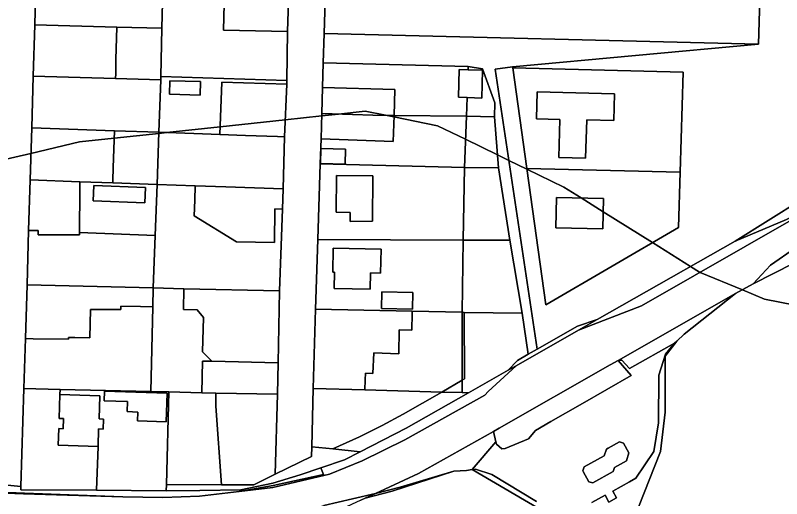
# Model space of a CAD drawing. Extents: x -502026 to -497664, y -1143484 to -1138019.
# Drawn here: x -498053.3 to -497841.2, y -1140322.7 to -1140189 of the extents above; entities that cross this region are included whole.
import ezdxf

# ---------------------------------------------------------------- set-up
doc = ezdxf.new("R2010")
doc.units = 0
for name, color, linetype in [('25', 7, 'Continuous'), ('31', 7, 'Continuous'), ('37', 7, 'Continuous'), ('55', 7, 'Continuous'), ('62', 7, 'Continuous'), ('7', 7, 'Continuous')]:
    doc.layers.add(name, color=color, linetype=linetype)

msp = doc.modelspace()

# ---------------------------------------------------------------- linework, layer by layer
at = {"layer": '25'}
for points in [[(-498027.72, -1140163.59), (-498012.08, -1140163.99), (-498012.35, -1140178.27), (-498012.76, -1140192.53), (-498025.24, -1140192.2), (-498047.91, -1140191.6), (-498047.48, -1140176.22), (-498029.39, -1140176.79), (-498029.1, -1140167.6), (-498028.99, -1140164.11), (-498028.98, -1140163.56)], [(-497995.39, -1140178.74), (-497995.41, -1140179.91), (-497995.45, -1140182.15), (-497995.67, -1140193.09), (-497977.93, -1140193.45), (-497978.15, -1140207.04), (-498013.02, -1140205.86), (-498012.76, -1140192.53), (-498012.35, -1140178.27)], [(-498012.76, -1140192.53), (-498013.02, -1140205.86), (-498013.05, -1140206.86), (-498025.54, -1140206.46), (-498025.51, -1140205.04), (-498025.43, -1140201.19), (-498025.24, -1140192.2)], [(-497927.99, -1140203.09), (-497928.02, -1140204.02), (-497930.51, -1140203.97), (-497930.69, -1140211.64), (-497928.29, -1140211.72), (-497928.46, -1140216.91), (-497948.5, -1140216.65), (-497948.29, -1140209.52), (-497968.28, -1140208.91), (-497968.07, -1140202.14)], [(-498025.54, -1140206.46), (-498013.05, -1140206.86), (-498013.55, -1140221.33), (-498025.86, -1140220.89), (-498048.75, -1140220.07), (-498048.33, -1140205.79)], [(-497978.15, -1140207.04), (-497978.18, -1140208.03), (-497996.15, -1140207.43), (-497996.67, -1140221.93), (-498013.55, -1140221.33), (-498013.05, -1140206.86), (-498013.02, -1140205.86)], [(-498002.03, -1140207.31), (-498010.57, -1140207.07), (-498010.67, -1140210.77), (-498002.18, -1140211.07)], [(-497928.46, -1140216.91), (-497929.01, -1140231.07), (-497968.93, -1140230.1), (-497968.7, -1140223.18), (-497948.71, -1140223.86), (-497948.5, -1140216.65)], [(-498013.55, -1140221.33), (-498014.05, -1140235.77), (-498026.34, -1140235.33), (-498026.32, -1140234.66), (-498026.2, -1140231.05), (-498025.86, -1140220.89)], [(-497996.67, -1140221.93), (-497989.57, -1140222.19), (-497980.78, -1140222.5), (-497978.79, -1140222.57), (-497979.22, -1140237.02), (-497995.04, -1140236.45), (-498003.48, -1140236.15), (-498014.05, -1140235.77), (-498013.55, -1140221.33)], [(-497961.95, -1140225.99), (-497968.71, -1140225.83), (-497968.8, -1140229.95), (-497962.04, -1140230.11)], [(-498026.34, -1140235.33), (-498014.05, -1140235.77), (-498014.58, -1140249.88), (-498035.51, -1140249.1), (-498035.46, -1140237.17), (-498035.45, -1140235)], [(-498017.28, -1140236.65), (-498031.58, -1140236.1), (-498031.74, -1140240.3), (-498017.44, -1140240.85)], [(-498003.48, -1140236.15), (-498003.62, -1140240.14), (-498003.78, -1140244.48), (-497992.09, -1140251.65), (-497981.59, -1140251.79), (-497981.47, -1140242.5), (-497979.39, -1140242.57), (-497980.18, -1140265.21), (-498006.65, -1140264.61), (-498015.13, -1140264.4), (-498014.58, -1140249.88), (-498014.05, -1140235.77)], [(-498035.51, -1140249.1), (-498014.58, -1140249.88), (-498015.13, -1140264.4), (-498050.04, -1140263.52), (-498049.6, -1140248.54), (-498046.92, -1140248.55), (-498046.92, -1140249.67), (-498035.51, -1140249.72)], [(-497929.33, -1140251.15), (-497929.65, -1140271.15), (-497943.45, -1140270.85), (-497970.24, -1140270.27), (-497969.61, -1140251.02)], [(-497952.05, -1140253.71), (-497965.32, -1140253.38), (-497965.42, -1140260.03), (-497965, -1140260.04), (-497965.07, -1140264.54), (-497955.07, -1140264.7), (-497955, -1140260.24), (-497952.21, -1140260.31)], [(-497943.33, -1140265.67), (-497951.83, -1140265.49), (-497951.93, -1140270.09), (-497943.43, -1140270.27)], [(-498015.25, -1140269.63), (-498015.81, -1140293.02), (-498040.92, -1140292.47), (-498050.89, -1140292.25), (-498050.48, -1140278.43), (-498048.34, -1140278.46), (-498038.6, -1140278.6), (-498038.59, -1140278.09), (-498036.85, -1140278.12), (-498032.66, -1140278.2), (-498032.49, -1140270.37), (-498024.13, -1140270.37), (-498024.08, -1140269.43), (-498018.67, -1140269.55)], [(-497929.65, -1140271.15), (-497929.62, -1140289.95), (-497935.27, -1140293.21), (-497956.57, -1140292.63), (-497956.45, -1140289.84), (-497956.38, -1140288.02), (-497954.36, -1140288.1), (-497954.13, -1140282.4), (-497947.2, -1140282.68), (-497947.06, -1140275.97), (-497943.56, -1140276.05), (-497943.46, -1140271.45), (-497943.45, -1140270.85)], [(-497998.88, -1140284.69), (-497980.6, -1140285.1), (-497980.77, -1140293.79), (-497997.78, -1140293.48), (-498001.71, -1140293.41), (-498001.52, -1140284.63)], [(-497929.62, -1140293.36), (-497935.27, -1140293.21), (-497929.62, -1140289.95)], [(-498040.92, -1140292.47), (-498040.96, -1140293.88), (-498041.17, -1140300.51), (-498039.96, -1140300.55), (-498040.02, -1140303.35), (-498041.27, -1140303.3), (-498041.42, -1140307.94), (-498030.39, -1140308.24), (-498030.79, -1140320.34), (-498051.75, -1140320.31), (-498051.72, -1140319.34), (-498050.89, -1140292.25)], [(-498001.71, -1140293.41), (-497997.78, -1140293.48), (-497997.78, -1140294.26), (-497997.76, -1140297.09), (-497996.24, -1140318.85), (-498011.47, -1140318.81), (-498010.81, -1140293.16)]]:
    msp.add_lwpolyline(points, close=True, dxfattribs=at)
at = {"layer": '31'}
msp.add_lwpolyline([(-497919.78, -1140087.89), (-497914.28, -1140087.97), (-497910.2, -1140087.99), (-497909.93, -1140102.1), (-497891.84, -1140102.75), (-497886.98, -1140102.93), (-497886.6, -1140093.94), (-497883.55, -1140094.07), (-497883.98, -1140104.14), (-497844.89, -1140104.71), (-497845.87, -1140137.92), (-497847.61, -1140196.96), (-497967.82, -1140193.95), (-497965.21, -1140108.5), (-497960.29, -1140108.61), (-497950.17, -1140108.76), (-497949.77, -1140092.14), (-497959.95, -1140091.98), (-497964.86, -1140091.83), (-497964.76, -1140086.73)], close=True, dxfattribs=at)
at = {"layer": '37'}
for points in [[(-497956.57, -1140292.63), (-497935.27, -1140293.21), (-497940.6, -1140296.33), (-497946.01, -1140299.34), (-497951.8, -1140302.48), (-497958.05, -1140305.6), (-497965.46, -1140308.96), (-497971.26, -1140308.34), (-497970.89, -1140292.24)], [(-497929.62, -1140293.36), (-497927.9, -1140293.41), (-497945.14, -1140303.21), (-497957.87, -1140309.78), (-497965.46, -1140308.96), (-497958.05, -1140305.6), (-497951.8, -1140302.48), (-497946.01, -1140299.34), (-497940.6, -1140296.33), (-497935.27, -1140293.21)]]:
    msp.add_lwpolyline(points, close=True, dxfattribs=at)
at = {"layer": '55'}
for points in [[(-498054.82, -1140079.71), (-498044.98, -1140084.53), (-498045.43, -1140105.7), (-498045.8, -1140116.2), (-498045.95, -1140120.5), (-498046.31, -1140134.48), (-498047.11, -1140162.92), (-498047.48, -1140176.22), (-498047.91, -1140191.6), (-498048.33, -1140205.79), (-498048.75, -1140220.07), (-498049.18, -1140234.51), (-498049.6, -1140248.54), (-498050.04, -1140263.52), (-498050.48, -1140278.43), (-498050.89, -1140292.25), (-498051.72, -1140319.34), (-498061.89, -1140318.32)], [(-497965.21, -1140108.5), (-497967.82, -1140193.95), (-497968.07, -1140202.14), (-497968.28, -1140208.91), (-497968.46, -1140216.13), (-497968.7, -1140223.18), (-497968.93, -1140230.1), (-497969.61, -1140251.02), (-497970.24, -1140270.27), (-497970.89, -1140292.24), (-497971.26, -1140308.34), (-497971.33, -1140311.03), (-497981.4, -1140315.98), (-497980.77, -1140293.79), (-497980.6, -1140285.1), (-497980.18, -1140265.21), (-497979.39, -1140242.57), (-497979.22, -1140237.02), (-497978.79, -1140222.57), (-497978.18, -1140208.03), (-497978.15, -1140207.04), (-497977.93, -1140193.45), (-497977.51, -1140179.27)], [(-498062.91, -1140320.94), (-498050.99, -1140321.39), (-498023.55, -1140322.23), (-498012.47, -1140322.38), (-498002.37, -1140321.98), (-497991.35, -1140320.72), (-497982.05, -1140319.61), (-497966.31, -1140315.98), (-497957.3, -1140312.22), (-497945.52, -1140306.43), (-497923.34, -1140294.12), (-497922.41, -1140293.02), (-497914.73, -1140285.92), (-497897.45, -1140276.09), (-497880.02, -1140269.38), (-497836.64, -1140244.55)], [(-497837.44, -1140253.31), (-497844.34, -1140258.13), (-497849.08, -1140263.28), (-497853.97, -1140265.98), (-497886.49, -1140284.47), (-497888.7, -1140285.72), (-497919.41, -1140303.21), (-497921, -1140304.12), (-497941.71, -1140315.71), (-497953.65, -1140321.27), (-497960.03, -1140322.72), (-497967.92, -1140324.62)], [(-497909.07, -1140323.48), (-497921.46, -1140316.07), (-497925.91, -1140314.52), (-497926.91, -1140314.69), (-497920.36, -1140306.97), (-497920.1, -1140307.6), (-497918.69, -1140308.92), (-497917.76, -1140308.87), (-497911.33, -1140306.13), (-497909.39, -1140303.84), (-497905.09, -1140301.37), (-497896.36, -1140296.36), (-497882.9, -1140288.64), (-497886.49, -1140284.47), (-497885.48, -1140284.38), (-497883.33, -1140286.69), (-497870.92, -1140279.65), (-497873.42, -1140282.76), (-497875.25, -1140288.56), (-497875.3, -1140301.7), (-497876.64, -1140309.62), (-497881.6, -1140317.02), (-497883.32, -1140318.09), (-497888, -1140320.62), (-497886.97, -1140322.51), (-497889.09, -1140323.65), (-497890.11, -1140321.77), (-497893.76, -1140323.74)], [(-498061.89, -1140318.32), (-498051.72, -1140319.34), (-498051.75, -1140320.31), (-498030.79, -1140320.34), (-498011.52, -1140320.57), (-498002.25, -1140320.5), (-497990.91, -1140320.23), (-497982.03, -1140318.42), (-497974.43, -1140316.11), (-497968.71, -1140314.18), (-497968.04, -1140316.01), (-497981.91, -1140319.05), (-497991.35, -1140320.72), (-498002.37, -1140321.98), (-498012.47, -1140322.38), (-498023.55, -1140322.23), (-498050.74, -1140321.22), (-498062.45, -1140320.74)], [(-498062.45, -1140320.74), (-498050.74, -1140321.22), (-498023.55, -1140322.23), (-498050.99, -1140321.39), (-498062.91, -1140320.94)]]:
    msp.add_lwpolyline(points, dxfattribs=at)
for points in [[(-497977.51, -1140179.27), (-497977.93, -1140193.45), (-497995.67, -1140193.09), (-497995.45, -1140182.15), (-497995.41, -1140179.91), (-497995.39, -1140178.74)], [(-498025.24, -1140192.2), (-498025.43, -1140201.19), (-498025.51, -1140205.04), (-498025.54, -1140206.46), (-498048.33, -1140205.79), (-498047.91, -1140191.6)], [(-497847.61, -1140196.96), (-497915.69, -1140203.21), (-497920.51, -1140203.9), (-497908.89, -1140281.36), (-497911.34, -1140282.75), (-497913.07, -1140271.4), (-497916.47, -1140251.19), (-497919.56, -1140231.21), (-497920.66, -1140217.04), (-497920.57, -1140213.21), (-497924.04, -1140203.77), (-497927.99, -1140203.09), (-497968.07, -1140202.14), (-497967.82, -1140193.95)], [(-497928.02, -1140204.02), (-497924, -1140204.13), (-497924.19, -1140211.85), (-497928.29, -1140211.72), (-497930.69, -1140211.64), (-497930.51, -1140203.97)], [(-498002.03, -1140207.31), (-498002.18, -1140211.07), (-498010.67, -1140210.77), (-498010.57, -1140207.07)], [(-497978.18, -1140208.03), (-497978.79, -1140222.57), (-497980.78, -1140222.5), (-497989.57, -1140222.19), (-497996.67, -1140221.93), (-497996.15, -1140207.43)], [(-497948.5, -1140216.65), (-497954.33, -1140216.58), (-497965.65, -1140216.24), (-497968.46, -1140216.13), (-497968.28, -1140208.91), (-497948.29, -1140209.52)], [(-497887.52, -1140210.7), (-497887.68, -1140218.07), (-497895.18, -1140217.89), (-497895.48, -1140228.48), (-497902.86, -1140228.31), (-497902.62, -1140217.77), (-497909.07, -1140217.63), (-497908.91, -1140210.17)], [(-497948.5, -1140216.65), (-497948.71, -1140223.86), (-497968.7, -1140223.18), (-497968.46, -1140216.13), (-497965.65, -1140216.24), (-497954.33, -1140216.58)], [(-498025.86, -1140220.89), (-498026.2, -1140231.05), (-498026.32, -1140234.66), (-498026.34, -1140235.33), (-498035.45, -1140235), (-498049.18, -1140234.51), (-498048.75, -1140220.07)], [(-497961.95, -1140225.99), (-497962.04, -1140230.11), (-497968.8, -1140229.95), (-497968.71, -1140225.83)], [(-497929.01, -1140231.07), (-497929.33, -1140251.15), (-497969.61, -1140251.02), (-497968.93, -1140230.1)], [(-497821.27, -1140235.96), (-497833.81, -1140242.39), (-497835.37, -1140243.19), (-497839.87, -1140245.51), (-497854.15, -1140251.48), (-497835.87, -1140240.02), (-497825.33, -1140233.23), (-497822.97, -1140231.91), (-497821.86, -1140234.54)], [(-497954.48, -1140245.95), (-497960.63, -1140246.02), (-497960.61, -1140243.51), (-497964.52, -1140243.48), (-497964.43, -1140233.28), (-497954.32, -1140233.37)], [(-497954.48, -1140245.95), (-497954.32, -1140233.37), (-497964.43, -1140233.28), (-497964.52, -1140243.48), (-497960.61, -1140243.51), (-497960.63, -1140246.02)], [(-497784.27, -1140241.09), (-497791.01, -1140242.45), (-497816.55, -1140247.59), (-497832.27, -1140254.65), (-497849.08, -1140263.28), (-497844.34, -1140258.13), (-497837.44, -1140253.31), (-497821.37, -1140244.6), (-497771.3, -1140234.04), (-497770.35, -1140238.29)], [(-498035.45, -1140235), (-498035.46, -1140237.17), (-498035.51, -1140249.1), (-498035.51, -1140249.72), (-498046.92, -1140249.67), (-498046.92, -1140248.55), (-498049.6, -1140248.54), (-498049.18, -1140234.51)], [(-498017.28, -1140236.65), (-498017.44, -1140240.85), (-498031.74, -1140240.3), (-498031.58, -1140236.1)], [(-497979.22, -1140237.02), (-497979.39, -1140242.57), (-497981.47, -1140242.5), (-497981.59, -1140251.79), (-497992.09, -1140251.65), (-498003.78, -1140244.48), (-498003.62, -1140240.14), (-498003.48, -1140236.15), (-497995.04, -1140236.45)], [(-497890.57, -1140239.65), (-497890.75, -1140248.09), (-497903.75, -1140247.8), (-497903.56, -1140239.35)], [(-497897.45, -1140276.09), (-497892.29, -1140273.16), (-497882.08, -1140267.35), (-497854.15, -1140251.48), (-497839.87, -1140245.51), (-497835.37, -1140243.19), (-497833.81, -1140242.39), (-497834.77, -1140243.39), (-497836.64, -1140244.55), (-497880.02, -1140269.38)], [(-497952.05, -1140253.71), (-497952.21, -1140260.31), (-497955, -1140260.24), (-497955.07, -1140264.7), (-497965.07, -1140264.54), (-497965, -1140260.04), (-497965.42, -1140260.03), (-497965.32, -1140253.38)], [(-498015.13, -1140264.4), (-498015.25, -1140269.63), (-498018.67, -1140269.55), (-498024.08, -1140269.43), (-498024.13, -1140270.37), (-498032.49, -1140270.37), (-498032.66, -1140278.2), (-498036.85, -1140278.12), (-498038.59, -1140278.09), (-498038.6, -1140278.6), (-498048.34, -1140278.46), (-498050.48, -1140278.43), (-498050.04, -1140263.52)], [(-498006.65, -1140264.61), (-498006.77, -1140270.41), (-498002.95, -1140270.49), (-498001.24, -1140272.61), (-498001.45, -1140282.05), (-497998.88, -1140284.69), (-498001.52, -1140284.63), (-498001.71, -1140293.41), (-498010.81, -1140293.16), (-498015.81, -1140293.02), (-498015.25, -1140269.63), (-498015.13, -1140264.4)], [(-497980.18, -1140265.21), (-497980.6, -1140285.1), (-497998.88, -1140284.69), (-498001.45, -1140282.05), (-498001.24, -1140272.61), (-498002.95, -1140270.49), (-498006.77, -1140270.41), (-498006.65, -1140264.61)], [(-497943.33, -1140265.67), (-497943.43, -1140270.27), (-497951.93, -1140270.09), (-497951.83, -1140265.49)], [(-497870.22, -1140279.13), (-497870.92, -1140279.65), (-497883.33, -1140286.69), (-497885.48, -1140284.38), (-497886.49, -1140284.47), (-497853.97, -1140265.98), (-497868.22, -1140277.21)], [(-497943.45, -1140270.85), (-497943.46, -1140271.45), (-497943.56, -1140276.05), (-497947.06, -1140275.97), (-497947.2, -1140282.68), (-497954.13, -1140282.4), (-497954.36, -1140288.1), (-497956.38, -1140288.02), (-497956.45, -1140289.84), (-497956.57, -1140292.63), (-497970.89, -1140292.24), (-497970.24, -1140270.27)], [(-497897.45, -1140276.09), (-497914.73, -1140285.92), (-497916.88, -1140287.14), (-497914.37, -1140284.47), (-497911.34, -1140282.75), (-497908.89, -1140281.36), (-497897.72, -1140275.01), (-497892.29, -1140273.16)], [(-497920.36, -1140306.97), (-497921, -1140304.12), (-497919.41, -1140303.21), (-497888.7, -1140285.72), (-497886.49, -1140284.47), (-497882.9, -1140288.64), (-497896.36, -1140296.36), (-497905.09, -1140301.37), (-497909.39, -1140303.84), (-497911.33, -1140306.13), (-497917.76, -1140308.87), (-497918.69, -1140308.92), (-497920.1, -1140307.6)], [(-497991.35, -1140320.72), (-497981.91, -1140319.05), (-497968.04, -1140316.01), (-497968.71, -1140314.18), (-497962.16, -1140311.97), (-497957.87, -1140309.78), (-497945.14, -1140303.21), (-497927.9, -1140293.41), (-497916.88, -1140287.14), (-497914.73, -1140285.92), (-497922.41, -1140293.02), (-497923.34, -1140294.12), (-497945.52, -1140306.43), (-497957.3, -1140312.22), (-497966.31, -1140315.98), (-497982.05, -1140319.61)], [(-498015.81, -1140293.02), (-498010.81, -1140293.16), (-498011.47, -1140318.81), (-498011.52, -1140320.57), (-498030.79, -1140320.34), (-498030.39, -1140308.24), (-498030.23, -1140303.39), (-498028.97, -1140303.45), (-498028.85, -1140300.69), (-498030.13, -1140300.65), (-498029.91, -1140294.24), (-498040.96, -1140293.88), (-498040.92, -1140292.47)], [(-498011.31, -1140293.52), (-498028.6, -1140293), (-498028.7, -1140295.62), (-498022.29, -1140295.84), (-498022.38, -1140298.62), (-498019.41, -1140298.74), (-498019.47, -1140301.21), (-498011.55, -1140301.46)], [(-498011.31, -1140293.52), (-498011.55, -1140301.46), (-498019.47, -1140301.21), (-498019.41, -1140298.74), (-498022.38, -1140298.62), (-498022.29, -1140295.84), (-498028.7, -1140295.62), (-498028.6, -1140293)], [(-497980.77, -1140293.79), (-497981.4, -1140315.98), (-497987.3, -1140318.88), (-497996.24, -1140318.85), (-497997.76, -1140297.09), (-497997.78, -1140294.26), (-497997.78, -1140293.48)], [(-498030.39, -1140308.24), (-498041.42, -1140307.94), (-498041.27, -1140303.3), (-498040.02, -1140303.35), (-498039.96, -1140300.55), (-498041.17, -1140300.51), (-498040.96, -1140293.88), (-498029.91, -1140294.24), (-498030.13, -1140300.65), (-498028.85, -1140300.69), (-498028.97, -1140303.45), (-498030.23, -1140303.39)], [(-497920.36, -1140306.97), (-497926.91, -1140314.69), (-497928.49, -1140314.89), (-497931.93, -1140315.11), (-497946.8, -1140319.52), (-497953.65, -1140321.27), (-497941.71, -1140315.71), (-497921, -1140304.12)], [(-497965.46, -1140308.96), (-497957.87, -1140309.78), (-497962.16, -1140311.97), (-497968.71, -1140314.18), (-497974.43, -1140316.11), (-497982.03, -1140318.42), (-497990.91, -1140320.23), (-498002.25, -1140320.5), (-498011.52, -1140320.57), (-498011.47, -1140318.81), (-497996.24, -1140318.85), (-497987.3, -1140318.88), (-497981.4, -1140315.98), (-497971.33, -1140311.03), (-497971.26, -1140308.34)], [(-497887.84, -1140315.19), (-497887.54, -1140314.1), (-497884.14, -1140312.22), (-497883.53, -1140310.05), (-497885.04, -1140307.35), (-497886.12, -1140307.03), (-497889.23, -1140308.76), (-497889.72, -1140309.04), (-497890.38, -1140310.83), (-497895.91, -1140313.92), (-497896.25, -1140315.03), (-497896.16, -1140315.2), (-497894.59, -1140318.03), (-497893.46, -1140318.33)], [(-497887.84, -1140315.19), (-497893.46, -1140318.33), (-497894.59, -1140318.03), (-497896.16, -1140315.2), (-497896.25, -1140315.03), (-497895.91, -1140313.92), (-497890.38, -1140310.83), (-497889.72, -1140309.04), (-497889.23, -1140308.76), (-497886.12, -1140307.03), (-497885.04, -1140307.35), (-497883.53, -1140310.05), (-497884.14, -1140312.22), (-497887.54, -1140314.1)], [(-497956.48, -1140322.59), (-497953.65, -1140321.27), (-497946.8, -1140319.52), (-497931.93, -1140315.11), (-497948.98, -1140320.67)], [(-497956.48, -1140322.59), (-497957.69, -1140323.15), (-497967.99, -1140327.91), (-497969.28, -1140325.11), (-497967.92, -1140324.62), (-497960.03, -1140322.72), (-497953.65, -1140321.27)]]:
    msp.add_lwpolyline(points, close=True, dxfattribs=at)
at = {"layer": '62'}
for points in [[(-497820.5, -1140272.5), (-497846, -1140267.5), (-497852.11, -1140264.95), (-497863.79, -1140260.09), (-497864, -1140260), (-497866.45, -1140258.47), (-497876.97, -1140251.87), (-497890.65, -1140243.3), (-497896.7, -1140239.51), (-497901.5, -1140236.5), (-497911.73, -1140231.53), (-497916.73, -1140229.1), (-497919.84, -1140227.59), (-497928.71, -1140223.28), (-497936.5, -1140219.5), (-497948.51, -1140217.1), (-497950.89, -1140216.62), (-497956.5, -1140215.5), (-497963.87, -1140216.29), (-497968.48, -1140216.79), (-497978.59, -1140217.88), (-497996.59, -1140219.81), (-498011.4, -1140221.41), (-498013.56, -1140221.64), (-498025.93, -1140222.97), (-498035.5, -1140224), (-498048.96, -1140227.17), (-498059.1, -1140229.55)], [(-498059.1, -1140229.55), (-498048.96, -1140227.17), (-498035.5, -1140224), (-498025.93, -1140222.97), (-498013.56, -1140221.64), (-498011.4, -1140221.41), (-497996.59, -1140219.81), (-497978.59, -1140217.88), (-497968.48, -1140216.79), (-497963.87, -1140216.29), (-497956.5, -1140215.5), (-497950.89, -1140216.62), (-497948.51, -1140217.1), (-497936.5, -1140219.5), (-497928.71, -1140223.28), (-497919.84, -1140227.59), (-497916.73, -1140229.1), (-497911.73, -1140231.53), (-497901.5, -1140236.5), (-497896.7, -1140239.51), (-497890.65, -1140243.3), (-497876.97, -1140251.87), (-497866.45, -1140258.47), (-497864, -1140260), (-497863.79, -1140260.09), (-497852.11, -1140264.95), (-497846, -1140267.5), (-497820.5, -1140272.5)]]:
    msp.add_lwpolyline(points, dxfattribs=at)
at = {"layer": '7'}
for points in [[(-497803.04, -1140192.08), (-497829.86, -1140223.49), (-497835.9, -1140237.4), (-497835.87, -1140240.02), (-497854.15, -1140251.48), (-497882.08, -1140267.35), (-497892.29, -1140273.16), (-497897.72, -1140275.01), (-497908.89, -1140281.36), (-497920.51, -1140203.9), (-497915.69, -1140203.21), (-497847.61, -1140196.96), (-497845.87, -1140137.92), (-497808.7, -1140122.98), (-497806.37, -1140168.09)], [(-497920.66, -1140217.04), (-497928.46, -1140216.91), (-497928.29, -1140211.72), (-497924.19, -1140211.85), (-497924, -1140204.13), (-497928.02, -1140204.02), (-497927.99, -1140203.09), (-497924.04, -1140203.77), (-497920.57, -1140213.21)], [(-497911.75, -1140231.39), (-497906.46, -1140269.12), (-497869.75, -1140247.65), (-497869.32, -1140232.34), (-497868.54, -1140204.71), (-497915.65, -1140203.51)], [(-497869.32, -1140232.34), (-497911.75, -1140231.39), (-497915.65, -1140203.51), (-497868.54, -1140204.71)], [(-497887.52, -1140210.7), (-497908.91, -1140210.17), (-497909.07, -1140217.63), (-497902.62, -1140217.77), (-497902.86, -1140228.31), (-497895.48, -1140228.48), (-497895.18, -1140217.89), (-497887.68, -1140218.07)], [(-497920.66, -1140217.04), (-497919.56, -1140231.21), (-497929.01, -1140231.07), (-497928.46, -1140216.91)], [(-497919.56, -1140231.21), (-497916.47, -1140251.19), (-497929.33, -1140251.15), (-497929.01, -1140231.07)], [(-497869.32, -1140232.34), (-497869.75, -1140247.65), (-497906.46, -1140269.12), (-497911.75, -1140231.39)], [(-497890.57, -1140239.65), (-497903.56, -1140239.35), (-497903.75, -1140247.8), (-497890.75, -1140248.09)], [(-497916.47, -1140251.19), (-497913.07, -1140271.4), (-497929.06, -1140271.16), (-497929.65, -1140271.15), (-497929.33, -1140251.15)], [(-497929.06, -1140271.16), (-497929.02, -1140289.6), (-497929.62, -1140289.95), (-497929.65, -1140271.15)], [(-497913.07, -1140271.4), (-497911.34, -1140282.75), (-497914.37, -1140284.47), (-497916.88, -1140287.14), (-497927.9, -1140293.41), (-497929.62, -1140293.36), (-497929.62, -1140289.95), (-497929.02, -1140289.6), (-497929.06, -1140271.16)]]:
    msp.add_lwpolyline(points, close=True, dxfattribs=at)
for points in [[(-497880.89, -1140325.03), (-497874.77, -1140309.65), (-497873.51, -1140298.79), (-497873.49, -1140294.66), (-497873.46, -1140283.27), (-497870.22, -1140279.13), (-497868.22, -1140277.21), (-497853.97, -1140265.98), (-497849.08, -1140263.28), (-497832.27, -1140254.65), (-497816.55, -1140247.59), (-497791.01, -1140242.45), (-497751.17, -1140390.61)], [(-497893.76, -1140323.74), (-497890.11, -1140321.77), (-497889.09, -1140323.65), (-497886.97, -1140322.51), (-497888, -1140320.62), (-497883.32, -1140318.09), (-497881.6, -1140317.02), (-497876.64, -1140309.62), (-497875.3, -1140301.7), (-497875.25, -1140288.56), (-497873.42, -1140282.76), (-497870.92, -1140279.65), (-497870.22, -1140279.13), (-497873.46, -1140283.27), (-497873.49, -1140294.66), (-497873.51, -1140298.79), (-497874.77, -1140309.65), (-497880.89, -1140325.03)], [(-497957.69, -1140323.15), (-497956.48, -1140322.59), (-497948.98, -1140320.67), (-497931.93, -1140315.11), (-497928.49, -1140314.89), (-497926.91, -1140314.69), (-497905.91, -1140326.96)], [(-497905.91, -1140326.96), (-497926.91, -1140314.69), (-497925.91, -1140314.52), (-497921.46, -1140316.07), (-497909.07, -1140323.48)]]:
    msp.add_lwpolyline(points, dxfattribs=at)

doc.saveas('drawing.dxf')
